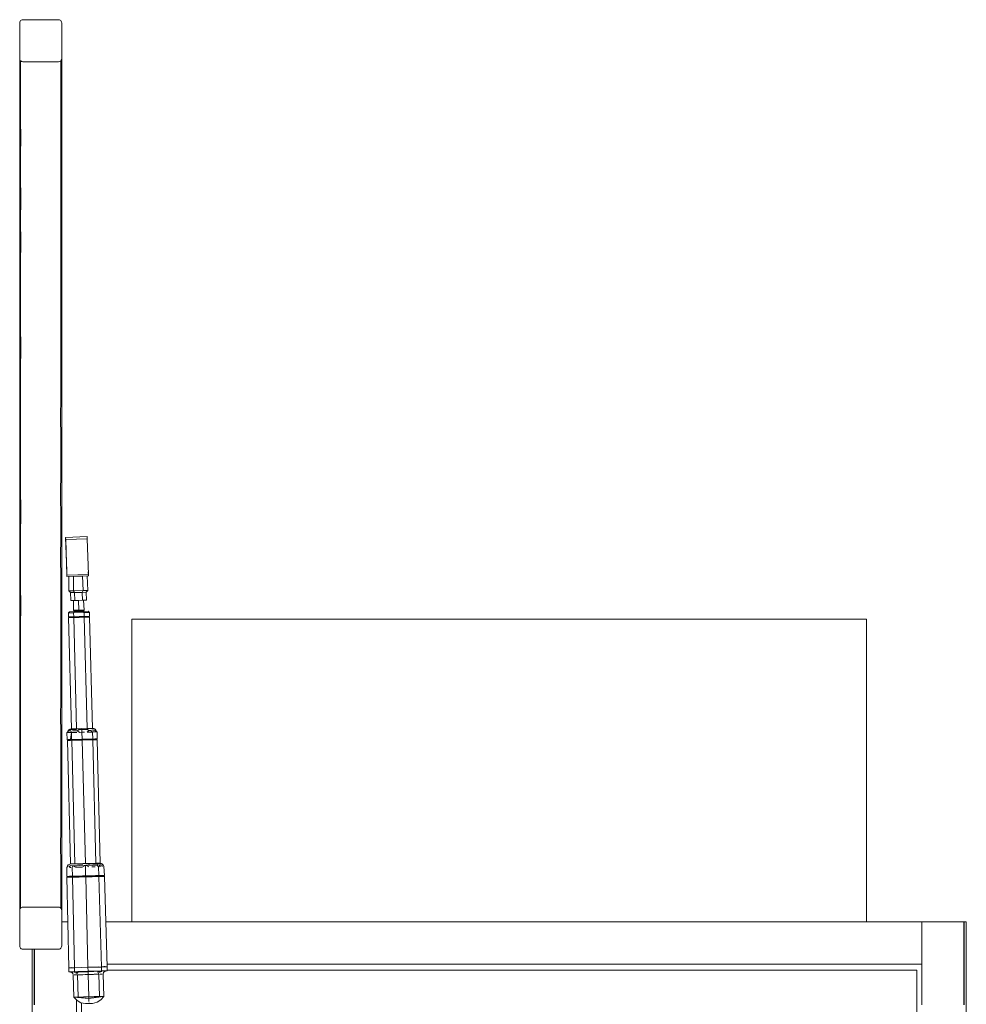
# Model space of a CAD drawing. Header units: millimetres. Extents: x -261 to 187, y -214 to 106.
# Tile 1018 of 1056: x -192.108 to -191.205, y 6.79 to 7.729. Entities that reach past the tile are written whole.
import ezdxf

# ---------------------------------------------------------------- set-up
doc = ezdxf.new("R2010")
doc.units = ezdxf.units.MM
doc.header["$LTSCALE"] = 0.005
doc.header["$MEASUREMENT"] = 0
doc.layers.add('IFC-Elemento construtivo genérico-Contorno', color=9, linetype='Continuous', lineweight=5)

msp = doc.modelspace()

# ---------------------------------------------------------------- linework, layer by layer
at = {"layer": 'IFC-Elemento construtivo genérico-Contorno', "lineweight": 5}
for p, q in [((-192.10839, 7.72645), (-192.10829, 7.72723)), ((-192.10839, 7.6925), (-192.10839, 7.72645)), ((-192.10829, 7.72723), (-192.10799, 7.72796)), ((-192.10799, 7.72796), (-192.10751, 7.72858)), ((-192.10751, 7.72858), (-192.10689, 7.72905)), ((-192.10689, 7.72905), (-192.10616, 7.72936)), ((-192.10616, 7.72936), (-192.10539, 7.72946)), ((-192.10539, 7.72946), (-192.07132, 7.72946)), ((-192.07132, 7.72946), (-192.07054, 7.72936)), ((-192.07054, 7.72936), (-192.06982, 7.72905)), ((-192.06982, 7.72905), (-192.06919, 7.72858)), ((-192.06919, 7.72858), (-192.06872, 7.72796)), ((-192.06872, 7.72796), (-192.06842, 7.72723)), ((-192.06842, 7.72723), (-192.06831, 7.72645)), ((-192.06831, 7.6925), (-192.06831, 7.72645)), ((-192.10839, 7.66219), (-192.10839, 7.6925)), ((-192.10839, 7.6925), (-192.10834, 7.69181)), ((-192.10834, 7.69181), (-192.10813, 7.69115)), ((-192.10813, 7.69115), (-192.10778, 7.69056)), ((-192.10778, 7.69056), (-192.1073, 7.69007)), ((-192.10759, 7.67074), (-192.10755, 7.69033)), ((-192.1073, 7.69007), (-192.10672, 7.68969)), ((-192.10672, 7.68969), (-192.10607, 7.68946)), ((-192.10607, 7.68946), (-192.10539, 7.68938)), ((-192.10539, 7.68938), (-192.07132, 7.68938)), ((-192.07132, 7.68938), (-192.07053, 7.68951)), ((-192.07053, 7.68951), (-192.06981, 7.68984)), ((-192.06981, 7.68984), (-192.06919, 7.69033)), ((-192.06919, 7.69033), (-192.06871, 7.69097)), ((-192.06919, 7.66935), (-192.06919, 7.69033)), ((-192.06871, 7.69097), (-192.06842, 7.69171)), ((-192.06842, 7.69171), (-192.06831, 7.6925)), ((-192.06831, 7.67706), (-192.06831, 7.6925)), ((-192.06831, 6.87973), (-192.06831, 7.6925)), ((-192.06831, 7.65263), (-192.06831, 7.67706)), ((-192.10769, 7.65195), (-192.10759, 7.67074)), ((-192.06919, 7.66935), (-192.0691, 7.64072)), ((-192.10839, 7.6417), (-192.10839, 7.66219)), ((-192.10769, 7.65195), (-192.10763, 7.63374)), ((-192.06831, 7.6327), (-192.06831, 7.65263)), ((-192.10839, 7.6163), (-192.10839, 7.6417)), ((-192.06911, 7.62274), (-192.0691, 7.64072)), ((-192.10763, 7.63374), (-192.10738, 7.61708)), ((-192.06831, 7.61277), (-192.06831, 7.6327)), ((-192.06924, 7.60199), (-192.06911, 7.62274)), ((-192.10839, 7.5909), (-192.10839, 7.6163)), ((-192.10753, 7.60029), (-192.10738, 7.61708)), ((-192.06831, 7.59284), (-192.06831, 7.61277)), ((-192.10759, 7.57952), (-192.10753, 7.60029)), ((-192.06924, 7.60199), (-192.06917, 7.58216)), ((-192.10839, 7.5655), (-192.10839, 7.5909)), ((-192.06831, 7.57291), (-192.06831, 7.59284)), ((-192.06917, 7.58216), (-192.06906, 7.56294)), ((-192.10759, 7.57952), (-192.10745, 7.55931)), ((-192.06831, 7.55298), (-192.06831, 7.57291)), ((-192.10839, 7.5401), (-192.10839, 7.5655)), ((-192.0691, 7.54105), (-192.06906, 7.56294)), ((-192.10747, 7.53661), (-192.10745, 7.55931)), ((-192.06831, 7.53305), (-192.06831, 7.55298)), ((-192.10839, 7.5147), (-192.10839, 7.5401)), ((-192.10747, 7.53661), (-192.10742, 7.51832)), ((-192.06915, 7.52308), (-192.0691, 7.54105)), ((-192.06831, 7.51311), (-192.06831, 7.53305)), ((-192.10751, 7.49621), (-192.10742, 7.51832)), ((-192.06923, 7.50333), (-192.06915, 7.52308)), ((-192.10839, 7.4893), (-192.10839, 7.5147)), ((-192.06831, 7.49318), (-192.06831, 7.51311)), ((-192.1076, 7.47734), (-192.10751, 7.49621)), ((-192.06923, 7.50333), (-192.0691, 7.48321)), ((-192.10839, 7.46391), (-192.10839, 7.4893)), ((-192.06831, 7.47325), (-192.06831, 7.49318)), ((-192.1076, 7.47734), (-192.10747, 7.45685)), ((-192.06911, 7.46142), (-192.0691, 7.48321)), ((-192.06831, 7.45331), (-192.06831, 7.47325)), ((-192.10839, 7.43851), (-192.10839, 7.46391)), ((-192.06911, 7.46142), (-192.06908, 7.44335)), ((-192.10747, 7.45685), (-192.10746, 7.43875)), ((-192.06831, 7.43338), (-192.06831, 7.45331)), ((-192.0692, 7.42318), (-192.06908, 7.44335)), ((-192.10839, 7.41311), (-192.10839, 7.43851)), ((-192.10746, 7.43875), (-192.10741, 7.41586)), ((-192.06831, 7.41345), (-192.06831, 7.43338)), ((-192.0692, 7.42318), (-192.06918, 7.40349)), ((-192.10839, 7.38771), (-192.10839, 7.41311)), ((-192.10754, 7.39652), (-192.10741, 7.41586)), ((-192.06831, 7.39352), (-192.06831, 7.41345)), ((-192.06918, 7.40349), (-192.06908, 7.38591)), ((-192.10762, 7.37675), (-192.10754, 7.39652)), ((-192.06831, 7.37359), (-192.06831, 7.39352)), ((-192.10839, 7.36231), (-192.10839, 7.38771)), ((-192.0692, 7.36835), (-192.06908, 7.38591)), ((-192.10762, 7.37675), (-192.10746, 7.34961)), ((-192.06931, 7.35044), (-192.0692, 7.36835)), ((-192.06831, 7.35815), (-192.06831, 7.37359)), ((-192.10839, 7.33691), (-192.10839, 7.36231)), ((-192.06831, 7.34272), (-192.06831, 7.35815)), ((-192.10763, 7.32421), (-192.10746, 7.34961)), ((-192.06931, 7.35044), (-192.06905, 7.33131)), ((-192.10839, 7.31152), (-192.10839, 7.33691)), ((-192.06831, 7.32729), (-192.06831, 7.34272)), ((-192.06909, 7.31505), (-192.06905, 7.33131)), ((-192.06831, 7.31185), (-192.06831, 7.32729)), ((-192.10763, 7.32421), (-192.10757, 7.30658)), ((-192.10839, 7.28612), (-192.10839, 7.31152)), ((-192.06918, 7.29882), (-192.06909, 7.31505)), ((-192.06831, 7.29642), (-192.06831, 7.31185)), ((-192.10757, 7.30658), (-192.1075, 7.2813)), ((-192.0693, 7.27615), (-192.06918, 7.29882)), ((-192.06831, 7.28099), (-192.06831, 7.29642)), ((-192.10839, 7.26562), (-192.10839, 7.28612)), ((-192.1075, 7.2813), (-192.10737, 7.26199)), ((-192.06831, 7.26555), (-192.06831, 7.28099)), ((-192.0693, 7.27615), (-192.06926, 7.25441)), ((-192.10839, 7.24513), (-192.10839, 7.26562)), ((-192.10759, 7.23488), (-192.10737, 7.26199)), ((-192.06831, 7.25012), (-192.06831, 7.26555)), ((-192.06926, 7.25441), (-192.06906, 7.23628)), ((-192.10839, 7.22464), (-192.10839, 7.24513)), ((-192.06831, 7.23469), (-192.06831, 7.25012)), ((-192.10762, 7.21659), (-192.10759, 7.23488)), ((-192.06932, 7.21635), (-192.06906, 7.23628)), ((-192.06831, 7.21925), (-192.06831, 7.23469)), ((-192.06451, 7.2356), (-192.04399, 7.23626)), ((-192.06451, 7.2356), (-192.06444, 7.23343)), ((-192.06451, 7.2356), (-192.06349, 7.20381)), ((-192.06444, 7.23343), (-192.04392, 7.23409)), ((-192.06444, 7.23343), (-192.06335, 7.19956)), ((-192.04399, 7.23626), (-192.04392, 7.23409)), ((-192.04392, 7.23409), (-192.04283, 7.20022)), ((-192.10839, 7.20415), (-192.10839, 7.22464)), ((-192.10762, 7.21659), (-192.10753, 7.19037)), ((-192.06932, 7.21635), (-192.0692, 7.19713)), ((-192.06831, 7.20382), (-192.06831, 7.21925)), ((-192.10839, 7.18366), (-192.10839, 7.20415)), ((-192.0692, 7.19713), (-192.06913, 7.17729)), ((-192.06831, 7.18839), (-192.06831, 7.20382)), ((-192.06349, 7.20381), (-192.06331, 7.19824)), ((-192.06335, 7.19956), (-192.04283, 7.20022)), ((-192.06335, 7.19956), (-192.06331, 7.19824)), ((-192.06331, 7.19824), (-192.04279, 7.1989)), ((-192.06162, 7.19829), (-192.06144, 7.18452)), ((-192.05718, 7.19843), (-192.05691, 7.18463)), ((-192.05279, 7.19858), (-192.04829, 7.19869)), ((-192.04829, 7.19869), (-192.04384, 7.19881)), ((-192.04829, 7.19869), (-192.04785, 7.18486)), ((-192.04384, 7.19881), (-192.04332, 7.18498)), ((-192.04291, 7.20262), (-192.04279, 7.1989)), ((-192.04283, 7.20022), (-192.04279, 7.1989)), ((-192.10753, 7.19037), (-192.1074, 7.17039)), ((-192.06831, 7.17296), (-192.06831, 7.18839)), ((-192.10839, 7.16317), (-192.10839, 7.18366)), ((-192.06925, 7.15954), (-192.06913, 7.17729)), ((-192.06144, 7.18452), (-192.05691, 7.18463)), ((-192.06144, 7.18452), (-192.05977, 7.18284)), ((-192.05977, 7.18284), (-192.05605, 7.18294)), ((-192.05977, 7.18284), (-192.05958, 7.1753)), ((-192.05691, 7.18463), (-192.04785, 7.18486)), ((-192.05691, 7.18463), (-192.05605, 7.18294)), ((-192.05605, 7.18294), (-192.04862, 7.18313)), ((-192.05605, 7.18294), (-192.05586, 7.1754)), ((-192.04862, 7.18313), (-192.04785, 7.18486)), ((-192.04862, 7.18313), (-192.04491, 7.18322)), ((-192.04862, 7.18313), (-192.04843, 7.17559)), ((-192.04785, 7.18486), (-192.04332, 7.18498)), ((-192.04491, 7.18322), (-192.04332, 7.18498)), ((-192.04491, 7.18322), (-192.04472, 7.17568)), ((-192.10763, 7.15056), (-192.1074, 7.17039)), ((-192.06831, 7.15753), (-192.06831, 7.17296)), ((-192.05958, 7.1753), (-192.05586, 7.1754)), ((-192.05691, 7.17537), (-192.05691, 7.16603)), ((-192.05586, 7.1754), (-192.04843, 7.17559)), ((-192.05586, 7.1754), (-192.05214, 7.17549)), ((-192.05445, 7.17543), (-192.05214, 7.17549)), ((-192.05214, 7.17549), (-192.04737, 7.17561)), ((-192.05214, 7.17549), (-192.05191, 7.16616)), ((-192.04843, 7.17559), (-192.04472, 7.17568)), ((-192.04737, 7.17561), (-192.04472, 7.17568)), ((-192.04737, 7.17561), (-192.0469, 7.16629)), ((-192.10839, 7.14267), (-192.10839, 7.16317)), ((-192.06925, 7.15954), (-192.06919, 7.13438)), ((-192.06191, 7.16353), (-192.06079, 7.16465)), ((-192.06191, 7.16353), (-192.05688, 7.16366)), ((-192.06191, 7.16353), (-192.06182, 7.15975)), ((-192.06182, 7.15975), (-192.05678, 7.15988)), ((-192.06182, 7.15975), (-192.06013, 7.15979)), ((-192.06182, 7.15975), (-192.0611, 7.15938)), ((-192.0618, 7.15903), (-192.0611, 7.15938)), ((-192.0618, 7.15903), (-192.05676, 7.15916)), ((-192.0618, 7.15903), (-192.06012, 7.15907)), ((-192.0618, 7.15903), (-192.05909, 7.05286)), ((-192.0611, 7.15938), (-192.05876, 7.15944)), ((-192.06079, 7.16465), (-192.05633, 7.16477)), ((-192.06013, 7.15979), (-192.05845, 7.15983)), ((-192.06012, 7.15907), (-192.05843, 7.15912)), ((-192.05876, 7.15944), (-192.05642, 7.15951)), ((-192.05845, 7.15983), (-192.05678, 7.15988)), ((-192.05843, 7.15912), (-192.05676, 7.15916)), ((-192.05691, 7.16603), (-192.05191, 7.16616)), ((-192.05691, 7.16603), (-192.05622, 7.16534)), ((-192.05688, 7.16366), (-192.05633, 7.16477)), ((-192.05688, 7.16366), (-192.04681, 7.16391)), ((-192.05688, 7.16366), (-192.05678, 7.15988)), ((-192.05681, 7.16475), (-192.05622, 7.16534)), ((-192.05678, 7.15988), (-192.04671, 7.16014)), ((-192.05678, 7.15988), (-192.05175, 7.16001)), ((-192.05678, 7.15988), (-192.05642, 7.15951)), ((-192.05676, 7.15916), (-192.04669, 7.15941)), ((-192.05676, 7.15916), (-192.05173, 7.15929)), ((-192.05676, 7.15916), (-192.05405, 7.05295)), ((-192.05642, 7.15951), (-192.05174, 7.15962)), ((-192.05633, 7.16477), (-192.04741, 7.16499)), ((-192.05622, 7.16534), (-192.05189, 7.16557)), ((-192.05595, 7.16478), (-192.05469, 7.16494)), ((-192.05469, 7.16494), (-192.05189, 7.16557)), ((-192.05469, 7.16494), (-192.05016, 7.16505)), ((-192.05469, 7.16494), (-192.05306, 7.16485)), ((-192.05191, 7.16616), (-192.0469, 7.16629)), ((-192.05191, 7.16616), (-192.05189, 7.16557)), ((-192.05189, 7.16557), (-192.04756, 7.16556)), ((-192.05189, 7.16557), (-192.05016, 7.16505)), ((-192.05175, 7.16001), (-192.04671, 7.16014)), ((-192.05174, 7.15962), (-192.04706, 7.15975)), ((-192.05173, 7.15929), (-192.04669, 7.15941)), ((-192.05114, 7.1649), (-192.05016, 7.16505)), ((-192.05017, 7.16505), (-192.04824, 7.16497)), ((-192.04756, 7.16556), (-192.0469, 7.16629)), ((-192.04756, 7.16556), (-192.04693, 7.165)), ((-192.04741, 7.16499), (-192.04295, 7.1651)), ((-192.04741, 7.16499), (-192.04681, 7.16391)), ((-192.04706, 7.15975), (-192.04671, 7.16014)), ((-192.04706, 7.15975), (-192.04551, 7.15979)), ((-192.04693, 7.165), (-192.04295, 7.1651)), ((-192.04681, 7.16391), (-192.04178, 7.16404)), ((-192.04681, 7.16391), (-192.04671, 7.16014)), ((-192.04671, 7.16014), (-192.04168, 7.16027)), ((-192.04671, 7.16014), (-192.0442, 7.1602)), ((-192.04669, 7.15941), (-192.04166, 7.15955)), ((-192.04669, 7.15941), (-192.04418, 7.15948)), ((-192.04669, 7.15941), (-192.04398, 7.05324)), ((-192.04551, 7.15979), (-192.04394, 7.15982)), ((-192.04503, 7.15946), (-192.04335, 7.1595)), ((-192.04418, 7.15948), (-192.04166, 7.15955)), ((-192.04394, 7.15982), (-192.04237, 7.15986)), ((-192.04335, 7.1595), (-192.04166, 7.15955)), ((-192.04295, 7.1651), (-192.04178, 7.16404)), ((-192.04237, 7.15986), (-192.04168, 7.16027)), ((-192.04237, 7.15986), (-192.04166, 7.15955)), ((-192.04178, 7.16404), (-192.04168, 7.16027)), ((-192.04166, 7.15955), (-192.03894, 7.05338)), ((-192.10763, 7.15056), (-192.10755, 7.13243)), ((-192.06831, 7.14209), (-192.06831, 7.15753)), ((-192.00144, 7.14276), (-192.00144, 7.1575)), ((-192.00144, 7.1575), (-191.3001, 7.1575)), ((-192.00144, 7.1575), (-191.3001, 7.1575)), ((-191.3001, 7.14276), (-191.3001, 7.1575)), ((-191.3001, 7.14247), (-191.3001, 7.1575)), ((-192.10839, 7.12218), (-192.10839, 7.14267)), ((-192.06831, 7.12666), (-192.06831, 7.14209)), ((-192.00144, 6.87248), (-192.00144, 7.14276)), ((-191.3001, 6.87248), (-191.3001, 7.14276)), ((-191.3001, 6.8726), (-191.3001, 7.14247)), ((-192.10755, 7.11287), (-192.10755, 7.13243)), ((-192.06919, 7.11173), (-192.06919, 7.13438)), ((-192.10839, 7.09188), (-192.10839, 7.12218)), ((-192.06831, 7.11123), (-192.06831, 7.12666)), ((-192.10755, 7.09533), (-192.10755, 7.11287)), ((-192.06919, 7.11173), (-192.06907, 7.09604)), ((-192.06831, 7.09579), (-192.06831, 7.11123)), ((-192.10755, 7.07672), (-192.10755, 7.09533)), ((-192.06919, 7.08036), (-192.06907, 7.09604)), ((-192.06831, 7.08036), (-192.06831, 7.09579)), ((-192.10839, 7.06157), (-192.10839, 7.09188)), ((-191.3001, 6.8726), (-191.3001, 7.0909)), ((-192.10755, 7.04642), (-192.10755, 7.07672)), ((-192.06934, 7.06493), (-192.06919, 7.08036)), ((-192.06831, 7.06493), (-192.06831, 7.08036)), ((-191.3001, 6.87165), (-191.3001, 7.08088)), ((-192.06934, 7.06493), (-192.06919, 7.04949)), ((-192.06831, 7.04949), (-192.06831, 7.06493)), ((-192.10839, 7.03126), (-192.10839, 7.06157)), ((-192.10755, 7.01611), (-192.10755, 7.04642)), ((-192.06919, 7.04949), (-192.06904, 7.03406)), ((-192.06831, 7.03406), (-192.06831, 7.04949)), ((-192.06328, 7.04927), (-192.06212, 7.0493)), ((-192.06328, 7.04927), (-192.06311, 7.04257)), ((-192.06311, 7.04928), (-192.06186, 7.05201)), ((-192.06311, 7.04928), (-192.06175, 7.04931)), ((-192.06213, 7.05143), (-192.06114, 7.05109)), ((-192.06212, 7.0493), (-192.06118, 7.04933)), ((-192.06202, 7.05139), (-192.06084, 7.05234)), ((-192.06202, 7.05139), (-192.06186, 7.05201)), ((-192.06202, 7.05139), (-192.06175, 7.04931)), ((-192.06186, 7.05201), (-192.06088, 7.0523)), ((-192.06175, 7.04931), (-192.06115, 7.04933)), ((-192.0613, 7.05111), (-192.05973, 7.05087)), ((-192.0612, 7.04933), (-192.06118, 7.04933)), ((-192.06118, 7.04933), (-192.06012, 7.04936)), ((-192.06084, 7.05234), (-192.05909, 7.05286)), ((-192.06084, 7.05234), (-192.05991, 7.05213)), ((-192.0606, 7.05241), (-192.06031, 7.05266)), ((-192.06031, 7.05266), (-192.05909, 7.05286)), ((-192.06012, 7.04936), (-192.05895, 7.04939)), ((-192.05995, 7.04265), (-192.05907, 7.04938)), ((-192.05991, 7.05213), (-192.05835, 7.05224)), ((-192.05973, 7.05087), (-192.05895, 7.04939)), ((-192.05909, 7.05286), (-192.05405, 7.05299)), ((-192.05909, 7.05286), (-192.05773, 7.05289)), ((-192.05907, 7.04938), (-192.05654, 7.04945)), ((-192.05907, 7.04938), (-192.0589, 7.04268)), ((-192.05895, 7.04939), (-192.05796, 7.04941)), ((-192.05835, 7.05224), (-192.05647, 7.05215)), ((-192.05797, 7.05098), (-192.05548, 7.05098)), ((-192.05773, 7.05289), (-192.05669, 7.05292)), ((-192.05654, 7.04945), (-192.05394, 7.04951)), ((-192.05647, 7.05215), (-192.05422, 7.05221)), ((-192.05639, 7.05293), (-192.05524, 7.05296)), ((-192.05548, 7.05098), (-192.05312, 7.051)), ((-192.05533, 7.05296), (-192.05288, 7.05294)), ((-192.05524, 7.05296), (-192.05405, 7.05299)), ((-192.05405, 7.05299), (-192.04398, 7.05324)), ((-192.05405, 7.05299), (-192.05151, 7.05305)), ((-192.05405, 7.05299), (-192.05288, 7.05294)), ((-192.05312, 7.051), (-192.05176, 7.05222)), ((-192.05312, 7.051), (-192.05143, 7.04958)), ((-192.05176, 7.05222), (-192.04899, 7.05219)), ((-192.05151, 7.05305), (-192.04912, 7.05311)), ((-192.05143, 7.04958), (-192.04893, 7.04964)), ((-192.04899, 7.05219), (-192.04623, 7.05236)), ((-192.04899, 7.05219), (-192.04893, 7.04964)), ((-192.04893, 7.04964), (-192.04642, 7.04971)), ((-192.04893, 7.04964), (-192.04875, 7.04294)), ((-192.04623, 7.05236), (-192.04375, 7.05235)), ((-192.04398, 7.05324), (-192.03894, 7.05338)), ((-192.04391, 7.04977), (-192.04225, 7.05125)), ((-192.04391, 7.04977), (-192.04141, 7.04984)), ((-192.04391, 7.04977), (-192.04132, 7.04984)), ((-192.04375, 7.05235), (-192.04225, 7.05125)), ((-192.04225, 7.05125), (-192.04034, 7.05126)), ((-192.04163, 7.0533), (-192.04154, 7.05331)), ((-192.04154, 7.05331), (-192.04136, 7.05331)), ((-192.04141, 7.04984), (-192.0389, 7.0499)), ((-192.04132, 7.04984), (-192.03878, 7.0499)), ((-192.04034, 7.05126), (-192.0389, 7.0499)), ((-192.03968, 7.05279), (-192.03809, 7.05269)), ((-192.03894, 7.05338), (-192.03771, 7.05324)), ((-192.0389, 7.0499), (-192.03813, 7.04992)), ((-192.0389, 7.0499), (-192.03817, 7.04992)), ((-192.03878, 7.0499), (-192.03773, 7.04993)), ((-192.03878, 7.0499), (-192.03861, 7.0432)), ((-192.03875, 7.05161), (-192.03717, 7.05148)), ((-192.03817, 7.04992), (-192.03783, 7.04992)), ((-192.03809, 7.05269), (-192.03771, 7.05324)), ((-192.03773, 7.04993), (-192.03665, 7.04995)), ((-192.03771, 7.05324), (-192.03612, 7.05197)), ((-192.03742, 7.05301), (-192.03717, 7.05295)), ((-192.03737, 7.05297), (-192.03613, 7.05267)), ((-192.03717, 7.05295), (-192.03711, 7.0529)), ((-192.03717, 7.05148), (-192.03613, 7.052)), ((-192.03668, 7.04995), (-192.03563, 7.04998)), ((-192.03615, 7.05197), (-192.03613, 7.05267)), ((-192.03615, 7.05199), (-192.03612, 7.05197)), ((-192.03613, 7.05267), (-192.0361, 7.04997)), ((-192.03613, 7.05267), (-192.03475, 7.05001)), ((-192.03563, 7.04998), (-192.03458, 7.05001)), ((-192.03544, 7.04999), (-192.03475, 7.05001)), ((-192.03458, 7.05001), (-192.03441, 7.0433)), ((-192.06311, 7.04257), (-192.06205, 7.0426)), ((-192.06311, 7.04257), (-192.06292, 7.04258)), ((-192.06292, 7.04258), (-192.06221, 7.04221)), ((-192.0629, 7.04186), (-192.06221, 7.04221)), ((-192.0629, 7.04186), (-192.06187, 7.04188)), ((-192.0629, 7.04186), (-192.05989, 6.92405)), ((-192.06221, 7.04221), (-192.06122, 7.04224)), ((-192.06215, 7.04259), (-192.06128, 7.04262)), ((-192.06213, 7.04188), (-192.06083, 7.04191)), ((-192.06205, 7.0426), (-192.061, 7.04262)), ((-192.06187, 7.04188), (-192.06083, 7.04191)), ((-192.06187, 7.04188), (-192.06101, 7.0419)), ((-192.06122, 7.04224), (-192.06024, 7.04226)), ((-192.06114, 7.04262), (-192.05995, 7.04265)), ((-192.06083, 7.04191), (-192.05979, 7.04193)), ((-192.06024, 7.04226), (-192.05925, 7.04229)), ((-192.05995, 7.04265), (-192.0589, 7.04268)), ((-192.05979, 7.04193), (-192.05876, 7.04196)), ((-192.05925, 7.04229), (-192.05826, 7.04231)), ((-192.0589, 7.04268), (-192.05637, 7.04274)), ((-192.05876, 7.04196), (-192.05625, 7.04203)), ((-192.05876, 7.04196), (-192.05574, 6.92416)), ((-192.05826, 7.04231), (-192.05588, 7.04237)), ((-192.05637, 7.04274), (-192.05383, 7.04281)), ((-192.05625, 7.04203), (-192.05375, 7.04209)), ((-192.05588, 7.04237), (-192.0535, 7.04243)), ((-192.05383, 7.04281), (-192.05129, 7.04287)), ((-192.05383, 7.04281), (-192.05126, 7.04287)), ((-192.05375, 7.04209), (-192.05124, 7.04215)), ((-192.0535, 7.04243), (-192.05112, 7.04249)), ((-192.05129, 7.04287), (-192.04875, 7.04294)), ((-192.05124, 7.04215), (-192.04874, 7.04222)), ((-192.05112, 7.04249), (-192.04874, 7.04256)), ((-192.04875, 7.04294), (-192.04622, 7.043)), ((-192.04874, 7.04256), (-192.04637, 7.04261)), ((-192.04874, 7.04222), (-192.04623, 7.04228)), ((-192.04874, 7.04222), (-192.04572, 6.92441)), ((-192.04637, 7.04261), (-192.04399, 7.04268)), ((-192.04623, 7.04228), (-192.04373, 7.04235)), ((-192.04622, 7.043), (-192.04368, 7.04307)), ((-192.04399, 7.04268), (-192.04161, 7.04274)), ((-192.04373, 7.04235), (-192.04122, 7.04241)), ((-192.04368, 7.04307), (-192.04114, 7.04313)), ((-192.04161, 7.04274), (-192.03923, 7.0428)), ((-192.04122, 7.04241), (-192.03872, 7.04247)), ((-192.04114, 7.04313), (-192.03861, 7.0432)), ((-192.03923, 7.0428), (-192.03799, 7.04283)), ((-192.03874, 7.04319), (-192.03812, 7.04321)), ((-192.03872, 7.04247), (-192.03768, 7.0425)), ((-192.03872, 7.04247), (-192.03571, 6.92467)), ((-192.03861, 7.0432), (-192.03766, 7.04322)), ((-192.03799, 7.04283), (-192.03676, 7.04286)), ((-192.03768, 7.0425), (-192.03663, 7.04253)), ((-192.03766, 7.04322), (-192.03671, 7.04325)), ((-192.03676, 7.04286), (-192.03528, 7.0429)), ((-192.03671, 7.04325), (-192.03556, 7.04327)), ((-192.03663, 7.04253), (-192.03561, 7.04256)), ((-192.03561, 7.04256), (-192.03457, 7.04258)), ((-192.03556, 7.04327), (-192.03441, 7.0433)), ((-192.03528, 7.0429), (-192.03459, 7.0433)), ((-192.03528, 7.0429), (-192.03457, 7.04258)), ((-192.03457, 7.04258), (-192.03156, 6.92477)), ((-192.10839, 7.00096), (-192.10839, 7.03126)), ((-192.06919, 7.01863), (-192.06904, 7.03406)), ((-192.06831, 7.01863), (-192.06831, 7.03406)), ((-192.06919, 7.01863), (-192.06904, 7.00319)), ((-192.06831, 7.00319), (-192.06831, 7.01863)), ((-192.10755, 6.9858), (-192.10755, 7.01611)), ((-192.10839, 6.97065), (-192.10839, 7.00096)), ((-192.06919, 6.98776), (-192.06904, 7.00319)), ((-192.06831, 6.98776), (-192.06831, 7.00319)), ((-192.10755, 6.9555), (-192.10755, 6.9858)), ((-192.06919, 6.98776), (-192.06904, 6.97232)), ((-192.06831, 6.97232), (-192.06831, 6.98776)), ((-192.10839, 6.94034), (-192.10839, 6.97065)), ((-192.06919, 6.95689), (-192.06904, 6.97232)), ((-192.06831, 6.95689), (-192.06831, 6.97232)), ((-192.10755, 6.92519), (-192.10755, 6.9555)), ((-192.06932, 6.94121), (-192.06919, 6.95689)), ((-192.06831, 6.94146), (-192.06831, 6.95689)), ((-192.10839, 6.91003), (-192.10839, 6.94034)), ((-192.06932, 6.94121), (-192.06919, 6.92546)), ((-192.06831, 6.92603), (-192.06831, 6.94146)), ((-192.10755, 6.89976), (-192.10755, 6.92519)), ((-192.06919, 6.90288), (-192.06919, 6.92553)), ((-192.06831, 6.9106), (-192.06831, 6.92603)), ((-192.06333, 6.92061), (-192.06232, 6.92304)), ((-192.06276, 6.92199), (-192.06232, 6.92304)), ((-192.06253, 6.9221), (-192.06232, 6.92304)), ((-192.06232, 6.92304), (-192.06111, 6.92354)), ((-192.06111, 6.92354), (-192.05989, 6.92405)), ((-192.05989, 6.92405), (-192.05782, 6.9241)), ((-192.05886, 6.92407), (-192.05782, 6.9241)), ((-192.05782, 6.9241), (-192.05574, 6.92416)), ((-192.05574, 6.92416), (-192.05073, 6.92428)), ((-192.05574, 6.92416), (-192.05324, 6.92422)), ((-192.05324, 6.92422), (-192.05073, 6.92428)), ((-192.05299, 6.92344), (-192.04809, 6.92375)), ((-192.05083, 6.92243), (-192.04518, 6.92299)), ((-192.05073, 6.92428), (-192.04572, 6.92441)), ((-192.05073, 6.92428), (-192.04823, 6.92435)), ((-192.04877, 6.92098), (-192.04518, 6.92299)), ((-192.04823, 6.92435), (-192.04572, 6.92441)), ((-192.04572, 6.92441), (-192.04072, 6.92454)), ((-192.04572, 6.92441), (-192.04322, 6.92447)), ((-192.04564, 6.92106), (-192.04518, 6.92299)), ((-192.04518, 6.92299), (-192.04144, 6.92271)), ((-192.04518, 6.92299), (-192.04251, 6.92114)), ((-192.04322, 6.92447), (-192.04072, 6.92454)), ((-192.04295, 6.92402), (-192.03843, 6.92382)), ((-192.04072, 6.92454), (-192.03571, 6.92467)), ((-192.04072, 6.92454), (-192.03821, 6.9246)), ((-192.03843, 6.92382), (-192.03572, 6.92376)), ((-192.03572, 6.92376), (-192.03339, 6.92389)), ((-192.03571, 6.92467), (-192.03363, 6.92472)), ((-192.03571, 6.92467), (-192.03467, 6.92469)), ((-192.03363, 6.92472), (-192.03156, 6.92477)), ((-192.03363, 6.92472), (-192.03259, 6.92475)), ((-192.03363, 6.92472), (-192.03259, 6.92475)), ((-192.03339, 6.92389), (-192.03057, 6.92414)), ((-192.03259, 6.92475), (-192.03156, 6.92477)), ((-192.03156, 6.92477), (-192.03032, 6.92433)), ((-192.03032, 6.92433), (-192.02908, 6.92389)), ((-192.03027, 6.92279), (-192.0292, 6.9235)), ((-192.0292, 6.9235), (-192.02908, 6.92389)), ((-192.0292, 6.9235), (-192.02859, 6.92287)), ((-192.02908, 6.92389), (-192.02795, 6.92151)), ((-192.02908, 6.92389), (-192.02859, 6.92287)), ((-192.06333, 6.92061), (-192.06253, 6.9221)), ((-192.06333, 6.92061), (-192.06276, 6.92199)), ((-192.06333, 6.91216), (-192.06333, 6.92061)), ((-192.06253, 6.9221), (-192.06124, 6.92192)), ((-192.06124, 6.92192), (-192.05972, 6.92269)), ((-192.06124, 6.92192), (-192.05946, 6.92071)), ((-192.06077, 6.92068), (-192.05946, 6.92071)), ((-192.05972, 6.92269), (-192.05779, 6.92226)), ((-192.05815, 6.92074), (-192.05779, 6.92226)), ((-192.05815, 6.92074), (-192.05809, 6.91229)), ((-192.05779, 6.92226), (-192.05502, 6.92082)), ((-192.05779, 6.92226), (-192.05403, 6.92221)), ((-192.05502, 6.92082), (-192.05189, 6.9209)), ((-192.05403, 6.92221), (-192.05083, 6.92243)), ((-192.05189, 6.9209), (-192.04877, 6.92098)), ((-192.04564, 6.92106), (-192.04542, 6.91262)), ((-192.04144, 6.92271), (-192.03843, 6.92266)), ((-192.03938, 6.92122), (-192.03626, 6.9213)), ((-192.03854, 6.92266), (-192.03445, 6.92273)), ((-192.03454, 6.92282), (-192.03313, 6.92138)), ((-192.03313, 6.92138), (-192.03202, 6.92281)), ((-192.03313, 6.92138), (-192.03276, 6.91294)), ((-192.03202, 6.92281), (-192.03015, 6.92287)), ((-192.03182, 6.92142), (-192.03051, 6.92145)), ((-192.02923, 6.92149), (-192.02859, 6.92287)), ((-192.02859, 6.92287), (-192.02795, 6.92151)), ((-192.02795, 6.92151), (-192.02751, 6.91308)), ((-192.10839, 6.87973), (-192.10839, 6.91003)), ((-192.06831, 6.89516), (-192.06831, 6.9106)), ((-192.06333, 6.91216), (-192.06159, 6.9122)), ((-192.06333, 6.91216), (-192.06267, 6.91172)), ((-192.06333, 6.91127), (-192.06267, 6.91172)), ((-192.06333, 6.91127), (-192.06159, 6.91131)), ((-192.06333, 6.91127), (-192.0615, 6.8249)), ((-192.06267, 6.91172), (-192.06141, 6.91175)), ((-192.06232, 6.9113), (-192.0607, 6.91134)), ((-192.06206, 6.91219), (-192.06071, 6.91222)), ((-192.06159, 6.9122), (-192.06071, 6.91222)), ((-192.06159, 6.91131), (-192.0607, 6.91134)), ((-192.06141, 6.91175), (-192.06014, 6.91178)), ((-192.06071, 6.91222), (-192.0594, 6.91226)), ((-192.0607, 6.91134), (-192.05939, 6.91137)), ((-192.06014, 6.91178), (-192.05888, 6.91181)), ((-192.0594, 6.91226), (-192.05809, 6.91229)), ((-192.05939, 6.91137), (-192.05808, 6.91141)), ((-192.05888, 6.91181), (-192.05762, 6.91184)), ((-192.05809, 6.91229), (-192.05492, 6.91237)), ((-192.05808, 6.91141), (-192.05491, 6.91149)), ((-192.05808, 6.91141), (-192.05615, 6.82529)), ((-192.05762, 6.91184), (-192.05457, 6.91192)), ((-192.05492, 6.91237), (-192.05176, 6.91245)), ((-192.05491, 6.91149), (-192.05174, 6.91157)), ((-192.05457, 6.91192), (-192.05151, 6.912)), ((-192.05176, 6.91245), (-192.04859, 6.91254)), ((-192.05174, 6.91157), (-192.04857, 6.91165)), ((-192.05151, 6.912), (-192.04846, 6.91208)), ((-192.04859, 6.91254), (-192.04542, 6.91262)), ((-192.04857, 6.91165), (-192.0454, 6.91173)), ((-192.04846, 6.91208), (-192.04541, 6.91216)), ((-192.04542, 6.91262), (-192.04226, 6.9127)), ((-192.04541, 6.91216), (-192.04236, 6.91223)), ((-192.0454, 6.91173), (-192.04223, 6.91181)), ((-192.0454, 6.91173), (-192.04323, 6.82546)), ((-192.04236, 6.91223), (-192.03931, 6.91231)), ((-192.04226, 6.9127), (-192.03909, 6.91278)), ((-192.04223, 6.91181), (-192.03906, 6.91189)), ((-192.03931, 6.91231), (-192.03626, 6.91239)), ((-192.03909, 6.91278), (-192.03593, 6.91286)), ((-192.03906, 6.91189), (-192.03589, 6.91197)), ((-192.03626, 6.91239), (-192.03321, 6.91247)), ((-192.03593, 6.91286), (-192.03276, 6.91294)), ((-192.03589, 6.91197), (-192.03272, 6.91205)), ((-192.03321, 6.91247), (-192.0315, 6.91251)), ((-192.03276, 6.91294), (-192.03145, 6.91297)), ((-192.03272, 6.91205), (-192.03141, 6.91209)), ((-192.03272, 6.91205), (-192.03025, 6.82556)), ((-192.0315, 6.91251), (-192.02975, 6.91255)), ((-192.03145, 6.91297), (-192.03014, 6.91301)), ((-192.03141, 6.91209), (-192.0301, 6.91212)), ((-192.03014, 6.91301), (-192.02883, 6.91304)), ((-192.0301, 6.91212), (-192.02879, 6.91216)), ((-192.0301, 6.91212), (-192.02921, 6.91215)), ((-192.02983, 6.91255), (-192.02815, 6.9126)), ((-192.02921, 6.91215), (-192.02748, 6.91219)), ((-192.02883, 6.91304), (-192.02751, 6.91308)), ((-192.02815, 6.9126), (-192.02751, 6.91308)), ((-192.02815, 6.9126), (-192.02748, 6.91219)), ((-192.02748, 6.91219), (-192.0249, 6.82583)), ((-192.10755, 6.8819), (-192.10755, 6.89976)), ((-192.06919, 6.88189), (-192.06919, 6.90288)), ((-192.06831, 6.87973), (-192.06831, 6.89516)), ((-192.10839, 6.87973), (-192.10834, 6.88042)), ((-192.10839, 6.84577), (-192.10839, 6.87973)), ((-192.10834, 6.88042), (-192.10813, 6.88107)), ((-192.10813, 6.88107), (-192.10778, 6.88166)), ((-192.10778, 6.88166), (-192.1073, 6.88216)), ((-192.1073, 6.88216), (-192.10672, 6.88253)), ((-192.10672, 6.88253), (-192.10607, 6.88277)), ((-192.10607, 6.88277), (-192.10539, 6.88285)), ((-192.10539, 6.88285), (-192.07132, 6.88285)), ((-192.07132, 6.88285), (-192.07053, 6.88272)), ((-192.07053, 6.88272), (-192.06981, 6.88239)), ((-192.06981, 6.88239), (-192.06919, 6.88189)), ((-192.06919, 6.88189), (-192.06871, 6.88126)), ((-192.06871, 6.88126), (-192.06842, 6.88052)), ((-192.06842, 6.88052), (-192.06831, 6.87973)), ((-192.06831, 6.84577), (-192.06831, 6.87973)), ((-192.06831, 6.86865), (-192.06242, 6.86865)), ((-192.06831, 6.86865), (-192.06242, 6.86865)), ((-192.06831, 6.86865), (-192.06242, 6.86865)), ((-192.02618, 6.86865), (-191.20492, 6.86865)), ((-192.02618, 6.86865), (-191.2475, 6.86865)), ((-192.02618, 6.86865), (-191.20692, 6.86865)), ((-192.00144, 6.87148), (-192.00144, 6.87248)), ((-192.00144, 6.87056), (-192.00144, 6.87148)), ((-192.00144, 6.86977), (-192.00144, 6.87056)), ((-192.00144, 6.86916), (-192.00144, 6.86977)), ((-192.00144, 6.86865), (-192.00144, 6.86916)), ((-192.00144, 6.86865), (-192.00144, 6.86878)), ((-192.00144, 6.86865), (-192.00144, 6.86878)), ((-191.3001, 6.8724), (-191.3001, 6.8726)), ((-191.3001, 6.87148), (-191.3001, 6.87248)), ((-191.3001, 6.87221), (-191.3001, 6.8724)), ((-191.3001, 6.87203), (-191.3001, 6.87221)), ((-191.3001, 6.87187), (-191.3001, 6.87221)), ((-191.3001, 6.87175), (-191.3001, 6.87203)), ((-191.3001, 6.87167), (-191.3001, 6.87175)), ((-191.3001, 6.86865), (-191.3001, 6.87165)), ((-191.3001, 6.87056), (-191.3001, 6.87148)), ((-191.3001, 6.86977), (-191.3001, 6.87056)), ((-191.3001, 6.86916), (-191.3001, 6.86977)), ((-191.3001, 6.86865), (-191.3001, 6.86916)), ((-191.3001, 6.86865), (-191.3001, 6.86878)), ((-191.2475, 6.7895), (-191.2475, 6.86865)), ((-191.2474, 6.86865), (-191.2471, 6.86865)), ((-191.2471, 6.86865), (-191.24662, 6.86865)), ((-191.24662, 6.86865), (-191.246, 6.86865)), ((-191.246, 6.86865), (-191.24527, 6.86865)), ((-191.24527, 6.86865), (-191.2445, 6.86865)), ((-191.2445, 6.86865), (-191.21043, 6.86865)), ((-191.21043, 6.86865), (-191.20965, 6.86865)), ((-191.20965, 6.86865), (-191.20893, 6.86865)), ((-191.20893, 6.86865), (-191.20831, 6.86865)), ((-191.20831, 6.86865), (-191.20783, 6.86865)), ((-191.20783, 6.86865), (-191.20753, 6.86865)), ((-191.20753, 6.86865), (-191.20743, 6.86865)), ((-191.20743, 6.7895), (-191.20743, 6.86865)), ((-191.20692, 6.7895), (-191.20692, 6.86865)), ((-191.20692, 6.86865), (-191.20492, 6.86865)), ((-191.20492, 6.76845), (-191.20492, 6.86865)), ((-192.10839, 6.84577), (-192.10829, 6.845)), ((-192.10829, 6.845), (-192.10799, 6.84427)), ((-192.10799, 6.84427), (-192.10751, 6.84365)), ((-192.10751, 6.84365), (-192.10689, 6.84317)), ((-192.10689, 6.84317), (-192.10616, 6.84287)), ((-192.10616, 6.84287), (-192.10539, 6.84277)), ((-192.10539, 6.84277), (-192.07132, 6.84277)), ((-192.09662, 6.76845), (-192.09662, 6.84277)), ((-192.09462, 6.7895), (-192.09462, 6.84277)), ((-192.09411, 6.7895), (-192.09411, 6.84277)), ((-192.07132, 6.84277), (-192.07054, 6.84287)), ((-192.07054, 6.84287), (-192.06982, 6.84317)), ((-192.06982, 6.84317), (-192.06919, 6.84365)), ((-192.06919, 6.84365), (-192.06872, 6.84427)), ((-192.06872, 6.84427), (-192.06842, 6.845)), ((-192.06842, 6.845), (-192.06831, 6.84577)), ((-192.0615, 6.8249), (-192.05883, 6.82513)), ((-192.0615, 6.8249), (-192.05615, 6.82506)), ((-192.0615, 6.8249), (-192.06138, 6.82104)), ((-192.06138, 6.82104), (-192.06004, 6.82107)), ((-192.06138, 6.82104), (-192.05866, 6.82058)), ((-192.06024, 6.82493), (-192.05883, 6.82513)), ((-192.06016, 6.82494), (-192.05904, 6.82496)), ((-192.06004, 6.82107), (-192.0587, 6.82112)), ((-192.05883, 6.82513), (-192.05615, 6.82506)), ((-192.05883, 6.82513), (-192.05739, 6.82501)), ((-192.0587, 6.82112), (-192.05737, 6.82116)), ((-192.05866, 6.82497), (-192.05749, 6.82502)), ((-192.05866, 6.82058), (-192.05834, 6.82057)), ((-192.05866, 6.82058), (-192.05765, 6.81952)), ((-192.05834, 6.82057), (-192.05756, 6.82068)), ((-192.05737, 6.82116), (-192.05603, 6.8212)), ((-192.05625, 6.82082), (-192.0543, 6.82074)), ((-192.05615, 6.82506), (-192.04323, 6.82546)), ((-192.05615, 6.82528), (-192.05615, 6.82529)), ((-192.05615, 6.82528), (-192.05615, 6.82525)), ((-192.05615, 6.82523), (-192.05615, 6.82525)), ((-192.05615, 6.82523), (-192.05615, 6.82521)), ((-192.05615, 6.82521), (-192.05603, 6.8212)), ((-192.05615, 6.82521), (-192.05615, 6.82506)), ((-192.05603, 6.8212), (-192.05052, 6.82137)), ((-192.05603, 6.8212), (-192.0528, 6.82129)), ((-192.05471, 6.81986), (-192.05286, 6.81973)), ((-192.0543, 6.82074), (-192.0521, 6.82076)), ((-192.0528, 6.82129), (-192.04957, 6.8214)), ((-192.0521, 6.82076), (-192.04844, 6.82122)), ((-192.05052, 6.82137), (-192.04682, 6.82148)), ((-192.04957, 6.8214), (-192.04634, 6.8215)), ((-192.04957, 6.8214), (-192.04732, 6.82147)), ((-192.04844, 6.82122), (-192.0431, 6.82104)), ((-192.04732, 6.82147), (-192.04311, 6.82159)), ((-192.04682, 6.82148), (-192.04311, 6.82159)), ((-192.04634, 6.8215), (-192.04311, 6.82159)), ((-192.04323, 6.82546), (-192.03032, 6.82585)), ((-192.04323, 6.82546), (-192.03903, 6.82558)), ((-192.04323, 6.82546), (-192.04311, 6.82159)), ((-192.04323, 6.82546), (-192.03996, 6.82545)), ((-192.04311, 6.82159), (-192.03941, 6.82171)), ((-192.04311, 6.82159), (-192.03988, 6.82169)), ((-192.0431, 6.82104), (-192.03777, 6.82155)), ((-192.0431, 6.82104), (-192.04302, 6.81855)), ((-192.03996, 6.82545), (-192.03672, 6.82553)), ((-192.03988, 6.82169), (-192.03666, 6.82179)), ((-192.03941, 6.82171), (-192.03571, 6.82182)), ((-192.03677, 6.82565), (-192.03354, 6.82575)), ((-192.03672, 6.82553), (-192.03349, 6.82561)), ((-192.03666, 6.82179), (-192.03343, 6.82189)), ((-192.03571, 6.82182), (-192.0302, 6.82199)), ((-192.03409, 6.82131), (-192.03182, 6.82144)), ((-192.03409, 6.82131), (-192.03171, 6.82037)), ((-192.03409, 6.82131), (-192.03289, 6.81885)), ((-192.03349, 6.82561), (-192.03026, 6.8257)), ((-192.03343, 6.82189), (-192.0302, 6.82199)), ((-192.03182, 6.82144), (-192.02996, 6.82152)), ((-192.03032, 6.82585), (-192.0269, 6.82605)), ((-192.03032, 6.826), (-192.0302, 6.82199)), ((-192.03032, 6.82585), (-192.029, 6.82589)), ((-192.03032, 6.82585), (-192.02898, 6.82589)), ((-192.03026, 6.8257), (-192.0249, 6.82583)), ((-192.03026, 6.8257), (-192.0286, 6.82574)), ((-192.0302, 6.82199), (-192.02886, 6.82203)), ((-192.02886, 6.82203), (-192.02752, 6.82207)), ((-192.0287, 6.81898), (-192.02847, 6.82041)), ((-192.0286, 6.82574), (-192.02695, 6.82578)), ((-192.02847, 6.82041), (-192.02755, 6.82151)), ((-192.02818, 6.82604), (-192.0269, 6.82605)), ((-192.02815, 6.82602), (-192.0269, 6.82605)), ((-192.02779, 6.82155), (-192.02755, 6.82151)), ((-192.02755, 6.82151), (-192.02485, 6.82215)), ((-192.02752, 6.82207), (-192.02618, 6.82211)), ((-192.02695, 6.82578), (-192.0249, 6.82583)), ((-192.0269, 6.82605), (-192.02496, 6.82602)), ((-192.02618, 6.82211), (-192.02485, 6.82215)), ((-192.02498, 6.82857), (-191.2475, 6.82857)), ((-192.02496, 6.82602), (-192.0249, 6.82602)), ((-192.02496, 6.82583), (-192.02485, 6.82215)), ((-192.02496, 6.82583), (-192.0249, 6.82583)), ((-192.02486, 6.82256), (-191.25201, 6.82256)), ((-191.25201, 5.42289), (-191.25201, 6.82256)), ((-192.05766, 6.81954), (-192.05734, 6.8181)), ((-192.05734, 6.8181), (-192.05669, 6.79683)), ((-192.05629, 6.81814), (-192.05524, 6.81817)), ((-192.05524, 6.81817), (-192.05404, 6.81821)), ((-192.05419, 6.8182), (-192.05315, 6.81823)), ((-192.05315, 6.81823), (-192.05062, 6.81831)), ((-192.05315, 6.81823), (-192.05098, 6.8183)), ((-192.05315, 6.81823), (-192.0525, 6.79696)), ((-192.05098, 6.8183), (-192.04882, 6.81836)), ((-192.05062, 6.81831), (-192.04808, 6.81839)), ((-192.04882, 6.81836), (-192.04592, 6.81846)), ((-192.04808, 6.81839), (-192.04555, 6.81847)), ((-192.04592, 6.81846), (-192.04302, 6.81855)), ((-192.04555, 6.81847), (-192.04302, 6.81855)), ((-192.04302, 6.81855), (-192.04012, 6.81863)), ((-192.04302, 6.81855), (-192.04049, 6.81862)), ((-192.04302, 6.81855), (-192.04237, 6.79726)), ((-192.04049, 6.81862), (-192.03796, 6.8187)), ((-192.04012, 6.81863), (-192.03722, 6.81872)), ((-192.03796, 6.8187), (-192.03543, 6.81877)), ((-192.03722, 6.81872), (-192.03289, 6.81885)), ((-192.03543, 6.81877), (-192.03289, 6.81885)), ((-192.03289, 6.81885), (-192.03224, 6.79758)), ((-192.03184, 6.81889), (-192.0308, 6.81892)), ((-192.0308, 6.81892), (-192.02975, 6.81895)), ((-192.0287, 6.81898), (-192.02805, 6.7977)), ((-192.05669, 6.79683), (-192.0525, 6.79696)), ((-192.05669, 6.79683), (-192.05564, 6.79686)), ((-192.05669, 6.79683), (-192.04232, 6.79564)), ((-192.05669, 6.79683), (-192.05356, 6.79365)), ((-192.05564, 6.79686), (-192.05459, 6.79689)), ((-192.05459, 6.79689), (-192.05354, 6.79693)), ((-192.05404, 5.45596), (-192.05404, 6.79414)), ((-192.05356, 6.79365), (-192.04994, 6.79168)), ((-192.05354, 6.79693), (-192.0525, 6.79696)), ((-192.0525, 6.79696), (-192.04237, 6.79726)), ((-192.0525, 6.79696), (-192.04936, 6.79705)), ((-192.0525, 6.79696), (-192.04996, 6.79703)), ((-192.0525, 6.79696), (-192.04232, 6.79564)), ((-192.04996, 6.79703), (-192.04743, 6.79711)), ((-192.04994, 6.79168), (-192.04558, 6.79074)), ((-192.04953, 6.79705), (-192.04587, 6.79716)), ((-192.04953, 5.42289), (-192.04953, 6.79159)), ((-192.04743, 6.79711), (-192.04587, 6.79716)), ((-192.04587, 6.79716), (-192.04237, 6.79726)), ((-192.04237, 6.79726), (-192.03224, 6.79758)), ((-192.04237, 6.79726), (-192.03887, 6.79737)), ((-192.04237, 6.79726), (-192.04232, 6.79564)), ((-192.04232, 6.79564), (-192.02805, 6.7977)), ((-192.04232, 6.79564), (-192.03224, 6.79758)), ((-192.04232, 6.79564), (-192.04224, 6.79283)), ((-192.0422, 6.79158), (-192.04217, 6.79085)), ((-192.03896, 6.79737), (-192.03731, 6.79742)), ((-192.03877, 6.79095), (-192.03447, 6.79215)), ((-192.03731, 6.79742), (-192.03477, 6.7975)), ((-192.03477, 6.7975), (-192.03224, 6.79758)), ((-192.03447, 6.79215), (-192.03098, 6.79434)), ((-192.03224, 6.79758), (-192.02805, 6.7977)), ((-192.03224, 6.79758), (-192.03119, 6.79761)), ((-192.03119, 6.79761), (-192.03015, 6.79764)), ((-192.03098, 6.79434), (-192.02805, 6.7977)), ((-192.03015, 6.79764), (-192.0291, 6.79767)), ((-192.0291, 6.79767), (-192.02805, 6.7977)), ((-192.04558, 6.79074), (-192.04217, 6.79085)), ((-192.04217, 6.79085), (-192.03877, 6.79095))]:
    msp.add_line(p, q, dxfattribs=at)

doc.saveas('drawing.dxf')
